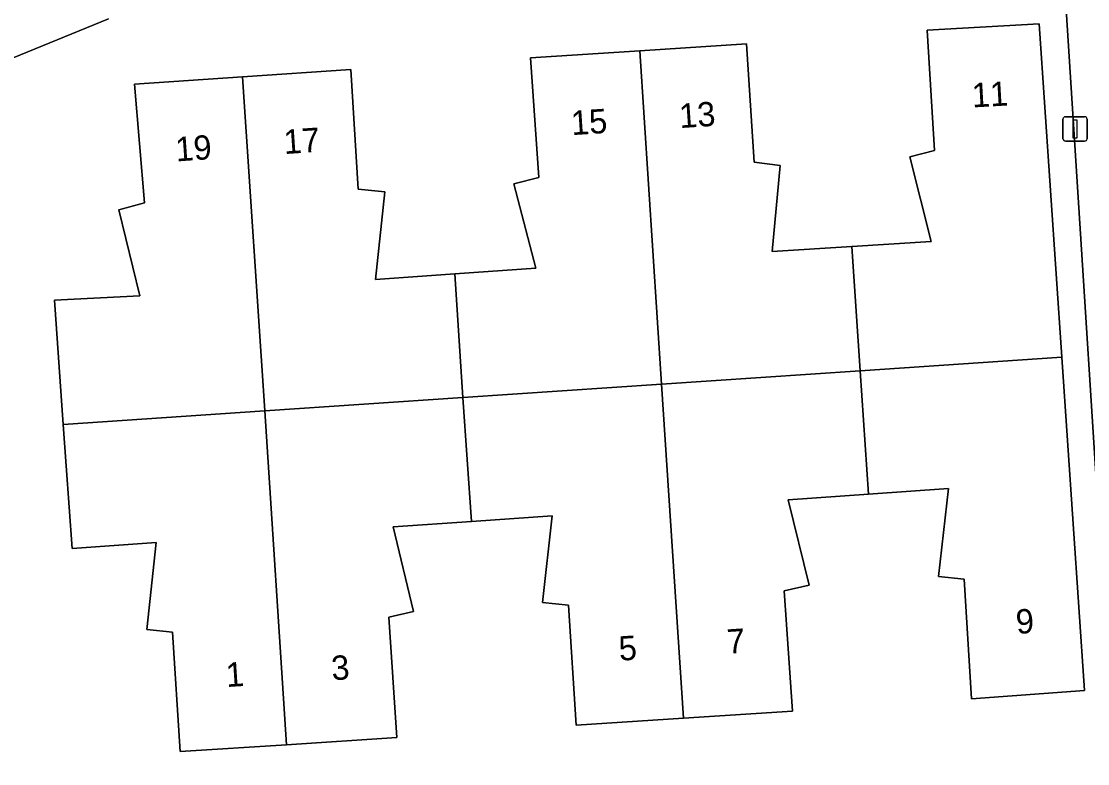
# Model space of a CAD drawing. Extents: x 159680 to 160786, y 387323 to 388340.
# Drawn here: x 160260.43 to 160304.24, y 387664.55 to 387695.05 of the extents above; entities that cross this region are included whole.
import ezdxf

# ---------------------------------------------------------------- set-up
doc = ezdxf.new("R2010")
doc.units = 0
for name, color, linetype in [('IMGEO_Erf', 7, 'Continuous'), ('IMGEO_Lichtmast', 7, 'Continuous'), ('IMGEO_Pand', 7, 'Continuous'), ('IMGEO_Pand_nummerreeks', 7, 'Continuous'), ('IMGEO_Rijbaan_lokaal_open', 7, 'Continuous'), ('IMGEO_Voetpad_open', 7, 'Continuous')]:
    doc.layers.add(name, color=color, linetype=linetype)

msp = doc.modelspace()

# ---------------------------------------------------------------- linework, layer by layer
at = {"layer": 'IMGEO_Erf'}
for points in [[(160271.416, 387661.078), (160305.237, 387663.332), (160305.408, 387663.379), (160303.118, 387699.192)], [(160264.009, 387695.148), (160254.115, 387691.104), (160252.221, 387690.349), (160247.614, 387688.491), (160251.749, 387677.813), (160259.137, 387658.746), (160259.252, 387658.783), (160260.67, 387659.303), (160261.235, 387659.475)]]:
    msp.add_lwpolyline(points, dxfattribs=at)
msp.add_lwpolyline([(160262.152, 387678.49), (160261.791, 387683.596), (160265.291, 387683.777), (160264.427, 387687.301), (160265.481, 387687.587), (160265.081, 387692.462), (160269.518, 387692.763), (160273.969, 387693.065), (160274.266, 387688.154), (160275.357, 387688.043), (160274.973, 387684.444), (160278.24, 387684.676), (160281.571, 387684.913), (160280.662, 387688.372), (160281.693, 387688.634), (160281.343, 387693.546), (160285.834, 387693.84), (160290.225, 387694.127), (160290.53, 387689.256), (160291.608, 387689.129), (160291.281, 387685.586), (160294.553, 387685.792), (160297.804, 387685.997), (160296.926, 387689.487), (160297.94, 387689.746), (160297.64, 387694.69), (160302.24, 387694.949), (160303.17, 387681.253), (160304.101, 387667.553), (160299.465, 387667.211), (160299.163, 387672.134), (160298.109, 387672.242), (160298.521, 387675.854), (160295.23, 387675.62), (160291.926, 387675.385), (160292.791, 387671.879), (160291.77, 387671.655), (160292.105, 387666.711), (160287.635, 387666.422), (160283.217, 387666.136), (160282.903, 387671.058), (160281.834, 387671.167), (160282.243, 387674.725), (160278.922, 387674.499), (160275.701, 387674.28), (160276.538, 387670.801), (160275.528, 387670.565), (160275.855, 387665.618), (160271.326, 387665.328), (160266.955, 387665.048), (160266.642, 387669.957), (160265.588, 387670.067), (160265.969, 387673.637), (160262.512, 387673.385)], close=True, dxfattribs=at)
at = {"layer": 'IMGEO_Lichtmast'}
for p, q in [((160303.223, 387690.227), (160303.223, 387691.027)), ((160303.223, 387691.027), (160303.223, 387690.227)), ((160303.323, 387691.127), (160304.113, 387691.127)), ((160304.113, 387691.127), (160303.323, 387691.127)), ((160304.213, 387691.027), (160304.213, 387690.227)), ((160304.213, 387690.227), (160304.213, 387691.027)), ((160304.113, 387690.127), (160303.323, 387690.127)), ((160303.323, 387690.127), (160304.113, 387690.127))]:
    msp.add_line(p, q, dxfattribs=at)
msp.add_lwpolyline([(160303.643, 387691.002), (160303.793, 387691.002), (160303.793, 387690.252), (160303.643, 387690.252), (160303.643, 387691.002)], dxfattribs=at)
for centre, start, end in [((160303.323, 387691.027), 90, 180), ((160303.323, 387691.027), 90, 180), ((160304.113, 387691.027), 0, 90), ((160304.113, 387691.027), 360, 90), ((160303.323, 387690.227), 180, 270), ((160303.323, 387690.227), 180, 270), ((160304.113, 387690.227), 270, 0), ((160304.113, 387690.227), 270, 0)]:
    msp.add_arc(centre, 0.1, start, end, dxfattribs=at)
at = {"layer": 'IMGEO_Pand'}
for points in [[(160303.17, 387681.253), (160302.24, 387694.949), (160297.64, 387694.69), (160297.94, 387689.746), (160296.926, 387689.487), (160297.804, 387685.997), (160294.553, 387685.792), (160294.886, 387680.695)], [(160294.886, 387680.695), (160294.553, 387685.792), (160291.281, 387685.586), (160291.608, 387689.129), (160290.53, 387689.256), (160290.225, 387694.127), (160285.834, 387693.84), (160286.728, 387680.145)], [(160286.728, 387680.145), (160285.834, 387693.84), (160281.343, 387693.546), (160281.693, 387688.634), (160280.662, 387688.372), (160281.571, 387684.913), (160278.24, 387684.676), (160278.572, 387679.596)], [(160270.438, 387679.049), (160269.518, 387692.763), (160265.081, 387692.462), (160265.481, 387687.587), (160264.427, 387687.301), (160265.291, 387683.777), (160261.791, 387683.596), (160262.152, 387678.49)], [(160278.572, 387679.596), (160278.24, 387684.676), (160274.973, 387684.444), (160275.357, 387688.043), (160274.266, 387688.154), (160273.969, 387693.065), (160269.518, 387692.763), (160270.438, 387679.049)], [(160294.886, 387680.695), (160295.23, 387675.62), (160298.521, 387675.854), (160298.109, 387672.242), (160299.163, 387672.134), (160299.465, 387667.211), (160304.101, 387667.553), (160303.17, 387681.253)], [(160294.886, 387680.695), (160286.728, 387680.145), (160287.635, 387666.422), (160292.105, 387666.711), (160291.77, 387671.655), (160292.791, 387671.879), (160291.926, 387675.385), (160295.23, 387675.62)], [(160286.728, 387680.145), (160278.572, 387679.596), (160278.922, 387674.499), (160282.243, 387674.725), (160281.834, 387671.167), (160282.903, 387671.058), (160283.217, 387666.136), (160287.635, 387666.422)], [(160278.572, 387679.596), (160270.438, 387679.049), (160271.326, 387665.328), (160275.855, 387665.618), (160275.528, 387670.565), (160276.538, 387670.801), (160275.701, 387674.28), (160278.922, 387674.499)], [(160262.152, 387678.49), (160262.512, 387673.385), (160265.969, 387673.637), (160265.588, 387670.067), (160266.642, 387669.957), (160266.955, 387665.048), (160271.326, 387665.328), (160270.438, 387679.049)]]:
    msp.add_lwpolyline(points, close=True, dxfattribs=at)
at = {"layer": 'IMGEO_Rijbaan_lokaal_open'}
msp.add_lwpolyline([(160307.332, 387699.465), (160303.118, 387699.192), (160305.408, 387663.379), (160305.237, 387663.332), (160305.351, 387661.608), (160306.196, 387648.893), (160310.545, 387649.137)], close=True, dxfattribs=at)
at = {"layer": 'IMGEO_Voetpad_open'}
msp.add_lwpolyline([(160263.52, 387697.202), (160263.294, 387697.113), (160263.476, 387696.648), (160260.641, 387695.534), (160260.459, 387695.999), (160253.874, 387693.293), (160252.657, 387692.825), (160252.724, 387692.657), (160251.524, 387692.183), (160252.221, 387690.349), (160254.115, 387691.104), (160264.009, 387695.148)], dxfattribs=at)

# ---------------------------------------------------------------- texts
at = {"layer": 'IMGEO_Pand_nummerreeks'}
for s, rotation, p in [('11', 3.2226, (160299.504, 387691.509)), ('15', 3.7426, (160283.044, 387690.37)), ('13', 3.7426, (160287.485, 387690.661)), ('17', 3.8812, (160271.235, 387689.592)), ('19', 3.8812, (160266.791, 387689.29)), ('9', 4.2191, (160301.323, 387669.875)), ('7', 3.7015, (160289.446, 387669.064)), ('5', 3.7015, (160285.002, 387668.777)), ('1', 3.6645, (160268.859, 387667.695)), ('3', 3.6645, (160273.195, 387667.973))]:
    msp.add_text(s, height=1, rotation=rotation, dxfattribs=at).set_placement(p)

doc.saveas('drawing.dxf')
